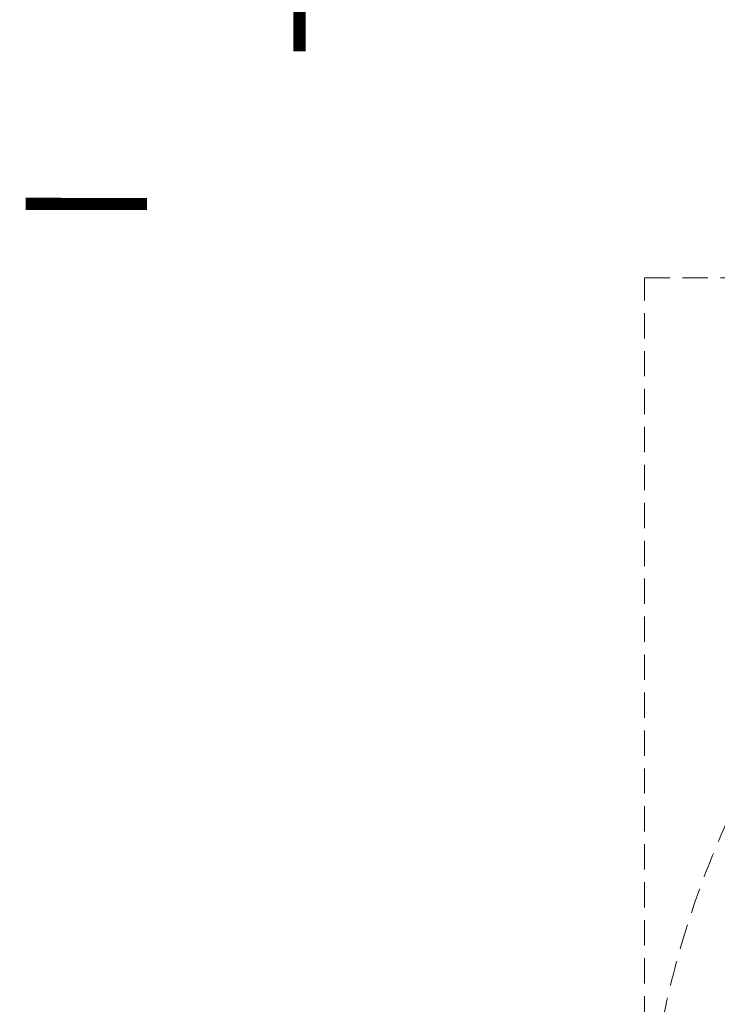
# Model space of a CAD drawing. Header units: millimetres. Extents: x 3652085 to 3778338, y -303702 to -273644.
# Tile 331 of 588: x 3709357 to 3710046, y -278423 to -277450. Entities that reach past the tile are written whole.
import ezdxf

# ---------------------------------------------------------------- set-up
doc = ezdxf.new("R2010")
doc.units = ezdxf.units.MM
doc.linetypes.add('DASHED', pattern=[0.75, 0.5, -0.25])
doc.layers.add('SYMBOL-DETAIL    (HAUSART)', color=2, linetype='Continuous', lineweight=5)

# ---------------------------------------------------------------- blocks, each defined once
blk = doc.blocks.new('W_02')
at = {"linetype": 'DASHED', "lineweight": 5, "ltscale": 50}
blk.add_lwpolyline([(7.58, 916.5, -0.413718), (916.51, -6.03, -0.413718)], format="xyb", dxfattribs=at)

msp = doc.modelspace()

# ---------------------------------------------------------------- linework, layer by layer
at = {"linetype": 'DASHED', "lineweight": 5, "ltscale": 50}
msp.add_lwpolyline([(3709974.15, -278627.14), (3709974.15, -277704.79), (3710851.47, -277704.79)], dxfattribs=at)
at = {"layer": 'SYMBOL-DETAIL    (HAUSART)', "color": 171, "ltscale": 0.5}
for points in [[(3709633.26, -277480.88, 12, 12, 0), (3709633.26, -277361.21, 0, 0, 0), (3709633.26, -278346.99, 0, 0, 0), (3709544.9, -278373.81, 0, 0, 0), (3709721.63, -278397.39, 0, 0, 0), (3709633.26, -278420.73, 0, 0, 0), (3709633.26, -279409.99, 12, 12, 0), (3709633.26, -279290.31, 0, 0, 0)], [(3709362.71, -277631.75, 12, 12, 0), (3709482.39, -277631.76, 0, 0, 0), (3710386.45, -277631.75, 0, 0, 0), (3710413.26, -277720.12, 0, 0, 0), (3710436.84, -277543.39, 0, 0, 0), (3710460.19, -277631.75, 0, 0, 0), (3711367.71, -277631.75, 12, 12, 0), (3711487.39, -277631.75, 0, 0, 0)]]:
    msp.add_lwpolyline(points, format="xyseb", dxfattribs=at)

# ---------------------------------------------------------------- block references
at = {"linetype": 'DASHED', "lineweight": 5, "ltscale": 0.5, "xscale": -1}
msp.add_blockref('W_02', (3710890.55, -278621.28), dxfattribs=at)

doc.saveas('drawing.dxf')
